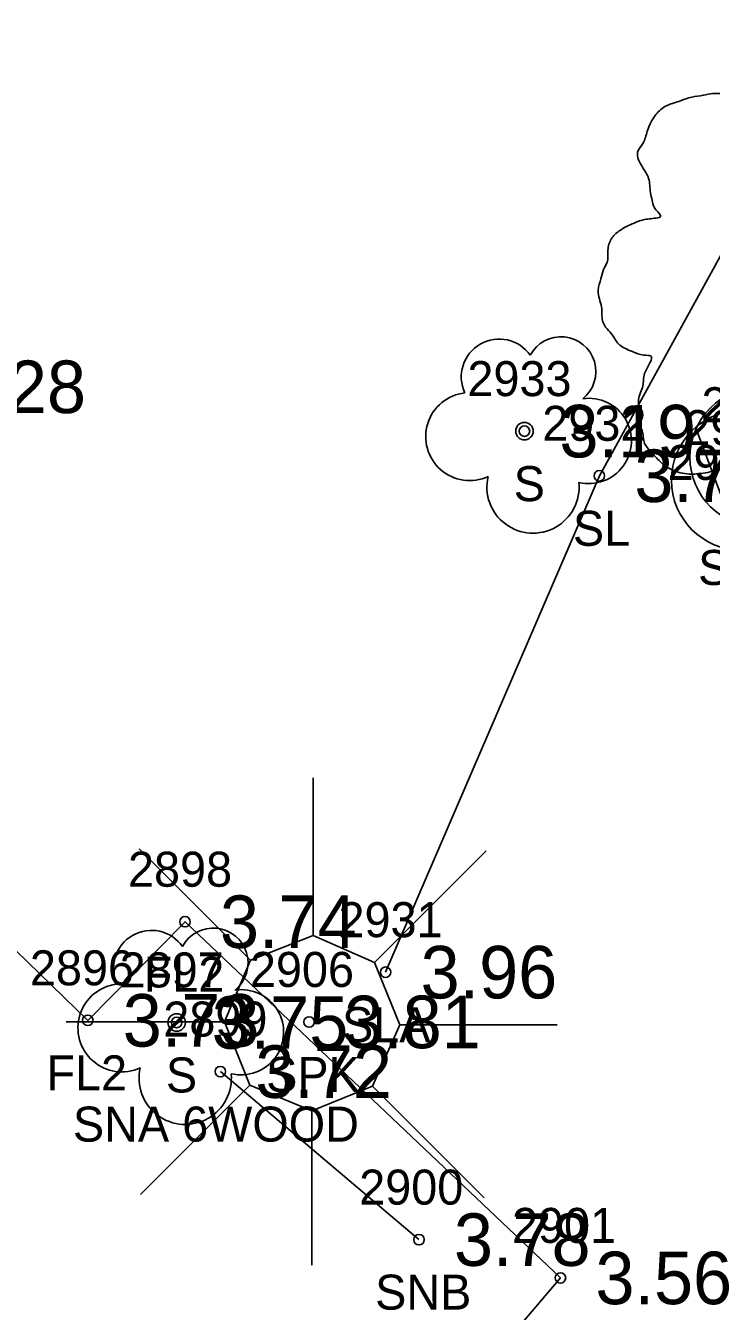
# Model space of a CAD drawing. Extents: x 2608598 to 2610682, y 641451 to 643526.
# Drawn here: x 2610198.24 to 2610217.83, y 642068.92 to 642105.64 of the extents above; entities that cross this region are included whole.
import ezdxf

# ---------------------------------------------------------------- set-up
doc = ezdxf.new("R2010")
doc.units = 0
for name, color, linetype in [('RD_EX_BldgApp', 7, 'Continuous'), ('RD_EX_BldgApp_txCode', 7, 'Continuous'), ('RD_EX_Fence_Other', 7, 'Continuous'), ('RD_EX_Fence_Other_txCode', 7, 'Continuous'), ('RD_EX_TX_BldgApp_ELEV', 7, 'Continuous'), ('RD_EX_TX_Fence_Other_ELEV', 7, 'Continuous'), ('RD_EX_TX_UT_ELEV', 7, 'Continuous'), ('RD_EX_TX_VEG_ELEV', 7, 'Continuous'), ('RD_EX_UT', 7, 'Continuous'), ('RD_EX_UT_txCode', 7, 'Continuous'), ('RD_EX_VEG', 7, 'Continuous'), ('RD_EX_VEG_txCode', 7, 'Continuous'), ('RD_HC_Data', 7, 'Continuous'), ('RD_SMD_Locator', 7, 'Continuous')]:
    doc.layers.add(name, color=color, linetype=linetype)

msp = doc.modelspace()

# ---------------------------------------------------------------- linework, layer by layer
at = {"layer": 'RD_EX_BldgApp'}
for p, q in [((2610206.45, 642079.647), (2610206.45, 642084.156)), ((2610204.662, 642078.949), (2610201.479, 642082.131)), ((2610208.2, 642078.878), (2610211.396, 642082.074)), ((2610203.919, 642077.185), (2610199.397, 642077.185)), ((2610208.925, 642077.103), (2610213.421, 642077.103)), ((2610203.799, 642075.764), (2610209.474, 642070.964)), ((2610204.638, 642075.373), (2610201.52, 642072.256)), ((2610208.147, 642075.349), (2610211.338, 642072.157)), ((2610206.409, 642074.642), (2610206.409, 642070.231))]:
    msp.add_line(p, q, dxfattribs=at)
msp.add_lwpolyline([(2610204.662, 642078.949), (2610206.45, 642079.647), (2610208.2, 642078.878), (2610208.925, 642077.103), (2610208.147, 642075.349), (2610206.409, 642074.642), (2610204.638, 642075.373), (2610203.919, 642077.185)], close=True, dxfattribs=at)
at = {"layer": 'RD_EX_Fence_Other'}
msp.add_lwpolyline([(2610132.58, 642142.761), (2610200.01, 642077.228), (2610202.789, 642080.045), (2610213.517, 642069.87), (2610210.469, 642066.294), (2610214.959, 642062.541)], dxfattribs=at)
at = {"layer": 'RD_EX_UT'}
msp.add_line((2610218.69, 642090.666), (2610217.386, 642094.148), dxfattribs=at)
for centre in [(2610219.218, 642093.313), (2610218.69, 642092.658)]:
    msp.add_circle(centre, 2, dxfattribs=at)
at = {"layer": 'RD_EX_VEG'}
msp.add_lwpolyline([(2610208.521, 642078.604), (2610214.629, 642092.783), (2610221.388, 642105.054), (2610244.122, 642138.709)], dxfattribs=at)
for centre in [(2610212.488, 642094.059), (2610202.55, 642077.168)]:
    msp.add_circle(centre, 0.25, dxfattribs=at)
for centre, radius, start, end in [((2610211.767, 642095.606), 1.084, 34.9763, 204.756), ((2610213.533, 642095.761), 0.995, 308.7626, 152.0467), ((2610210.924, 642093.903), 1.257, 96.4518, 294.734), ((2610214.327, 642093.78), 1.218, 256.5667, 98.1046), ((2610212.733, 642092.463), 1.318, 166.8827, 5.7589), ((2610201.829, 642078.715), 1.084, 34.9763, 204.756), ((2610203.595, 642078.87), 0.995, 308.7626, 152.0467), ((2610200.986, 642077.013), 1.257, 96.4518, 294.734), ((2610204.389, 642076.889), 1.218, 256.5667, 98.1046), ((2610202.795, 642075.572), 1.318, 166.8827, 5.7589)]:
    msp.add_arc(centre, radius, start, end, dxfattribs=at)
msp.add_spline([(2610221.67, 642105.302), (2610221.37, 642105.327), (2610221.045, 642105.227), (2610220.795, 642105.127), (2610220.571, 642105.052), (2610220.346, 642104.952), (2610220.046, 642104.777), (2610219.821, 642104.577), (2610219.696, 642104.327), (2610219.646, 642104.102), (2610219.596, 642103.828), (2610219.596, 642103.653), (2610219.471, 642103.628), (2610219.321, 642103.653), (2610219.071, 642103.728), (2610218.821, 642103.728), (2610218.571, 642103.728), (2610218.222, 642103.703), (2610217.872, 642103.703), (2610217.597, 642103.653), (2610217.272, 642103.603), (2610216.897, 642103.478), (2610216.547, 642103.353), (2610216.247, 642103.103), (2610215.998, 642102.628), (2610215.873, 642102.278), (2610215.723, 642102.028), (2610215.873, 642101.579), (2610216.048, 642101.229), (2610216.072, 642101.029), (2610216.147, 642100.604), (2610216.247, 642100.379), (2610216.372, 642100.179), (2610216.297, 642100.154), (2610215.923, 642100.104), (2610215.623, 642100.004), (2610215.198, 642099.779), (2610214.973, 642099.554), (2610214.873, 642099.23), (2610214.848, 642098.88), (2610214.748, 642098.68), (2610214.673, 642098.405), (2610214.648, 642098.33), (2610214.598, 642098.005), (2610214.698, 642097.555), (2610214.723, 642097.205), (2610214.848, 642096.981), (2610214.998, 642096.806), (2610215.173, 642096.556), (2610215.573, 642096.331), (2610215.898, 642096.231), (2610216.097, 642096.206), (2610215.923, 642095.706), (2610215.873, 642095.356), (2610215.748, 642094.956), (2610215.748, 642094.882), (2610215.698, 642094.407), (2610215.848, 642094.082), (2610215.923, 642093.707), (2610216.097, 642093.482), (2610216.372, 642093.182), (2610216.697, 642092.957), (2610217.197, 642092.832), (2610217.597, 642092.857), (2610218.172, 642093.032), (2610218.421, 642093.107), (2610218.396, 642092.932), (2610218.421, 642092.557), (2610218.421, 642092.133), (2610218.571, 642091.808), (2610218.671, 642091.533), (2610218.821, 642091.283), (2610219.146, 642091.058), (2610219.546, 642090.983), (2610219.971, 642090.833), (2610220.421, 642090.758), (2610220.92, 642090.733), (2610221.52, 642090.883), (2610221.795, 642091.008), (2610221.895, 642091.183), (2610222.095, 642091.558), (2610222.045, 642091.783), (2610222.07, 642092.383), (2610222.17, 642092.208), (2610222.345, 642091.858), (2610222.845, 642091.558), (2610223.244, 642091.383), (2610223.719, 642091.233), (2610224.019, 642091.158), (2610224.494, 642091.233), (2610224.869, 642091.308), (2610225.243, 642091.433), (2610225.543, 642091.708), (2610225.718, 642091.983), (2610225.768, 642092.258), (2610225.843, 642092.632), (2610225.893, 642092.807)], degree=3, dxfattribs=at)
at = {"layer": 'RD_SMD_Locator'}
for centre in [(2610212.488, 642094.059), (2610214.629, 642092.783), (2610202.789, 642080.045), (2610208.521, 642078.604), (2610200.01, 642077.228), (2610202.55, 642077.168), (2610206.336, 642077.182), (2610203.799, 642075.764), (2610209.474, 642070.964), (2610213.517, 642069.87)]:
    msp.add_circle(centre, 0.15, dxfattribs=at)

# ---------------------------------------------------------------- texts
at = {"layer": 'RD_EX_BldgApp_txCode'}
for s, p in [('2906', (2610204.643, 642078.182)), ('2899', (2610202.169, 642076.764)), ('SPK', (2610205.108, 642075.182)), ('SNA 6WOOD', (2610199.586, 642073.764)), ('2900', (2610207.766, 642071.964)), ('SNB', (2610208.222, 642068.964))]:
    msp.add_text(s, height=1, dxfattribs=at).set_placement(p)
at = {"layer": 'RD_EX_Fence_Other_txCode'}
for s, p in [('2898', (2610201.159, 642081.045)), ('2896', (2610198.357, 642078.228)), ('FL2', (2610201.608, 642078.045)), ('FL2', (2610198.829, 642075.228)), ('2901', (2610212.131, 642070.87))]:
    msp.add_text(s, height=1, dxfattribs=at).set_placement(p)
at = {"layer": 'RD_EX_TX_BldgApp_ELEV'}
for s, p in [('3.81', (2610207.336, 642076.432)), ('3.72', (2610204.799, 642075.014)), ('3.78', (2610210.474, 642070.214))]:
    msp.add_text(s, height=1.5, dxfattribs=at).set_placement(p)
at = {"layer": 'RD_EX_TX_Fence_Other_ELEV'}
for s, p in [('3.74', (2610203.789, 642079.295)), ('3.73', (2610201.01, 642076.478)), ('3.56', (2610214.517, 642069.12))]:
    msp.add_text(s, height=1.5, dxfattribs=at).set_placement(p)
at = {"layer": 'RD_EX_TX_UT_ELEV'}
msp.add_text('3.28', height=1.5, dxfattribs=at).set_placement((2610196.056, 642094.575))
at = {"layer": 'RD_EX_TX_VEG_ELEV'}
for s, p in [('3.19', (2610213.488, 642093.309)), ('3.78', (2610215.629, 642092.033)), ('3.96', (2610209.521, 642077.854)), ('3.75', (2610203.55, 642076.418))]:
    msp.add_text(s, height=1.5, dxfattribs=at).set_placement(p)
at = {"layer": 'RD_EX_UT_txCode'}
for s, p in [('2930', (2610217.548, 642094.313)), ('2929', (2610217.06, 642093.659))]:
    msp.add_text(s, height=1, dxfattribs=at).set_placement(p)
at = {"layer": 'RD_EX_VEG_txCode'}
for s, p in [('2933', (2610210.858, 642095.059)), ('2932', (2610212.999, 642093.783)), ('2925', (2610216.577, 642092.665)), ('S', (2610212.181, 642092.059)), ('SL', (2610213.873, 642090.783)), ('SL', (2610217.451, 642089.665)), ('2931', (2610207.174, 642079.604)), ('2897', (2610200.92, 642078.168)), ('SLA', (2610207.276, 642076.604)), ('S', (2610202.243, 642075.168))]:
    msp.add_text(s, height=1, dxfattribs=at).set_placement(p)
at = {"layer": 'RD_HC_Data'}
msp.add_text('S 46%%d 04\' 55" E', height=6, rotation=316.0819, dxfattribs=at).set_placement((2610157.542, 642079.442))

doc.saveas('drawing.dxf')
